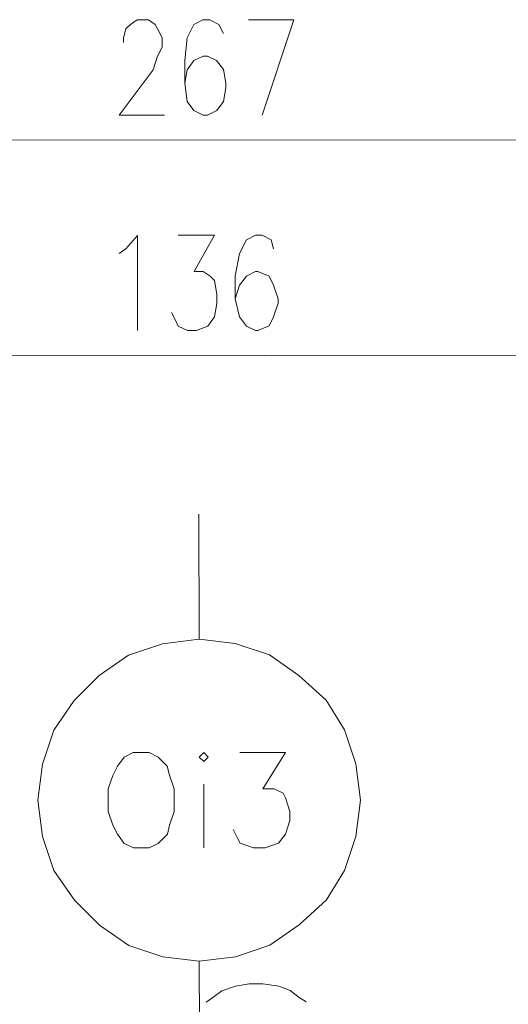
# Model space of a CAD drawing. Header units: inches. Extents: x -5850 to 5646, y 8947 to 13007.
# Tile 447 of 548: x -1935 to -1844, y 12674 to 12858. Entities that reach past the tile are written whole.
import ezdxf

# ---------------------------------------------------------------- set-up
doc = ezdxf.new("R2010")
doc.units = ezdxf.units.IN
doc.header["$MEASUREMENT"] = 0
doc.layers.add('at_Entity', color=7, linetype='Continuous')

msp = doc.modelspace()

# ---------------------------------------------------------------- linework, layer by layer
at = {"layer": 'at_Entity', "color": 7, "lineweight": 20}
for p, q in [((-1915.5, 12855.82), (-1914.66, 12856.66)), ((-1914.66, 12856.66), (-1913.4, 12857.51)), ((-1913.4, 12857.51), (-1911.28, 12857.51)), ((-1911.28, 12857.51), (-1910.02, 12856.66)), ((-1910.02, 12856.66), (-1909.59, 12855.82)), ((-1902.83, 12856.67), (-1904.1, 12854.14)), ((-1901.15, 12857.52), (-1902.83, 12856.67)), ((-1899.88, 12857.52), (-1901.15, 12857.52)), ((-1898.19, 12856.67), (-1899.88, 12857.52)), ((-1897.34, 12854.99), (-1898.19, 12856.67)), ((-1892.7, 12857.53), (-1884.25, 12857.53)), ((-1884.25, 12857.53), (-1890.15, 12839.78)), ((-1915.93, 12854.13), (-1915.5, 12855.82)), ((-1909.59, 12855.82), (-1908.75, 12854.13)), ((-1915.93, 12853.28), (-1915.93, 12854.13)), ((-1908.75, 12854.13), (-1908.75, 12852.44)), ((-1904.1, 12854.14), (-1904.52, 12849.91)), ((-1908.75, 12852.44), (-1909.59, 12850.75)), ((-1909.59, 12850.75), (-1910.43, 12848.22)), ((-1904.52, 12849.91), (-1904.51, 12845.69)), ((-1902.83, 12849.91), (-1904.09, 12848.22)), ((-1901.14, 12850.76), (-1902.83, 12849.91)), ((-1900.29, 12850.76), (-1901.14, 12850.76)), ((-1898.61, 12849.92), (-1900.29, 12850.76)), ((-1897.33, 12848.23), (-1898.61, 12849.92)), ((-1910.43, 12848.22), (-1916.76, 12839.76)), ((-1904.09, 12848.22), (-1904.51, 12845.69)), ((-1896.91, 12845.7), (-1897.33, 12848.23)), ((-1904.51, 12845.69), (-1904.09, 12842.31)), ((-1896.91, 12844.85), (-1896.91, 12845.7)), ((-1897.33, 12842.32), (-1896.91, 12844.85)), ((-1904.09, 12842.31), (-1902.82, 12840.62)), ((-1898.6, 12840.63), (-1897.33, 12842.32)), ((-1902.82, 12840.62), (-1901.13, 12839.78)), ((-1900.28, 12839.78), (-1898.6, 12840.63)), ((-1916.76, 12839.76), (-1908.31, 12839.77)), ((-1901.13, 12839.78), (-1900.28, 12839.78)), ((-2027.84, 12835.02), (-1772.72, 12835.24)), ((-1915.47, 12814.84), (-1913.36, 12817.38)), ((-1913.36, 12817.38), (-1913.35, 12799.64)), ((-1905.76, 12817.39), (-1899, 12817.39)), ((-1899, 12817.39), (-1902.79, 12810.63)), ((-1893.08, 12816.55), (-1894.35, 12814.02)), ((-1891.4, 12817.4), (-1893.08, 12816.55)), ((-1890.13, 12817.4), (-1891.4, 12817.4)), ((-1888.44, 12816.56), (-1890.13, 12817.4)), ((-1888.01, 12814.87), (-1888.44, 12816.56)), ((-1916.74, 12814), (-1915.47, 12814.84)), ((-1894.35, 12814.02), (-1895.19, 12809.79)), ((-1902.79, 12810.63), (-1901.1, 12810.63)), ((-1901.1, 12810.63), (-1899.84, 12809.79)), ((-1899.84, 12809.79), (-1898.99, 12808.95)), ((-1895.19, 12809.79), (-1895.19, 12805.57)), ((-1893.08, 12809.79), (-1894.34, 12808.1)), ((-1891.39, 12810.64), (-1893.08, 12809.79)), ((-1890.97, 12810.64), (-1891.39, 12810.64)), ((-1888.85, 12809.8), (-1890.97, 12810.64)), ((-1888.01, 12808.11), (-1888.85, 12809.8)), ((-1898.99, 12808.95), (-1898.57, 12806.41)), ((-1894.34, 12808.1), (-1895.19, 12805.57)), ((-1887.16, 12805.58), (-1888.01, 12808.11)), ((-1898.57, 12806.41), (-1898.57, 12804.72)), ((-1895.19, 12805.57), (-1894.34, 12802.19)), ((-1887.16, 12804.73), (-1887.16, 12805.58)), ((-1898.57, 12804.72), (-1898.98, 12802.19)), ((-1888, 12802.2), (-1887.16, 12804.73)), ((-1906.16, 12801.33), (-1907.01, 12803.02)), ((-1898.98, 12802.19), (-1900.25, 12800.5)), ((-1894.34, 12802.19), (-1893.07, 12800.5)), ((-1888.84, 12800.51), (-1888, 12802.2)), ((-1905.74, 12800.49), (-1906.16, 12801.33)), ((-1904.05, 12799.64), (-1905.74, 12800.49)), ((-1900.25, 12800.5), (-1902.36, 12799.65)), ((-1893.07, 12800.5), (-1891.38, 12799.66)), ((-1890.96, 12799.66), (-1888.84, 12800.51)), ((-1902.36, 12799.65), (-1904.05, 12799.64)), ((-1891.38, 12799.66), (-1890.96, 12799.66)), ((-1964.03, 12794.95), (-1839.42, 12795.06)), ((-1901.88, 12742.2), (-1901.91, 12765.44)), ((-1908.65, 12741.35), (-1914.98, 12739.24)), ((-1901.88, 12742.2), (-1908.65, 12741.35)), ((-1895.13, 12741.36), (-1901.88, 12742.2)), ((-1888.79, 12739.26), (-1895.13, 12741.36)), ((-1914.98, 12739.24), (-1920.47, 12735.43)), ((-1883.3, 12735.46), (-1888.79, 12739.26)), ((-1920.47, 12735.43), (-1925.11, 12730.77)), ((-1878.23, 12730.82), (-1883.3, 12735.46)), ((-1925.11, 12730.77), (-1928.91, 12725.28)), ((-1874.84, 12725.33), (-1878.23, 12730.82)), ((-1928.91, 12725.28), (-1931.01, 12718.95)), ((-1872.72, 12719), (-1874.84, 12725.33)), ((-1914.12, 12721.07), (-1915.81, 12720.23)), ((-1911.16, 12721.07), (-1914.12, 12721.07)), ((-1909.47, 12720.23), (-1911.16, 12721.07)), ((-1901.02, 12721.08), (-1901.87, 12720.24)), ((-1900.18, 12720.24), (-1901.02, 12721.08)), ((-1894.27, 12721.09), (-1885.82, 12721.09)), ((-1885.82, 12721.09), (-1890.04, 12714.34)), ((-1915.81, 12720.23), (-1917.07, 12718.54)), ((-1907.78, 12718.54), (-1909.47, 12720.23)), ((-1901.87, 12720.24), (-1901.02, 12719.4)), ((-1901.02, 12719.4), (-1900.18, 12720.24)), ((-1931.01, 12718.95), (-1931.85, 12712.19)), ((-1917.07, 12718.54), (-1917.92, 12716.84)), ((-1907.36, 12716.85), (-1907.78, 12718.54)), ((-1871.87, 12712.24), (-1872.72, 12719)), ((-1917.92, 12716.84), (-1918.76, 12714.31)), ((-1906.51, 12714.32), (-1907.36, 12716.85)), ((-1918.76, 12714.31), (-1918.76, 12710.09)), ((-1906.51, 12710.1), (-1906.51, 12714.32)), ((-1901.02, 12715.17), (-1901.01, 12703.34)), ((-1890.04, 12714.34), (-1887.92, 12714.34)), ((-1887.92, 12714.34), (-1886.23, 12713.49)), ((-1931.85, 12712.19), (-1931, 12705.43)), ((-1886.23, 12713.49), (-1885.81, 12712.65)), ((-1885.81, 12712.65), (-1884.97, 12710.12)), ((-1872.71, 12705.48), (-1871.87, 12712.24)), ((-1918.76, 12710.09), (-1917.91, 12707.55)), ((-1907.35, 12707.56), (-1906.51, 12710.1)), ((-1884.97, 12710.12), (-1884.96, 12708.43)), ((-1884.96, 12708.43), (-1885.8, 12705.89)), ((-1917.91, 12707.55), (-1917.06, 12705.86)), ((-1907.77, 12705.87), (-1907.35, 12707.56)), ((-1894.67, 12705.04), (-1895.52, 12706.73)), ((-1931, 12705.43), (-1928.89, 12699.1)), ((-1917.06, 12705.86), (-1915.79, 12704.18)), ((-1909.46, 12704.18), (-1907.77, 12705.87)), ((-1894.25, 12704.2), (-1894.67, 12705.04)), ((-1885.8, 12705.89), (-1887.07, 12704.2)), ((-1874.82, 12699.14), (-1872.71, 12705.48)), ((-1915.79, 12704.18), (-1914.1, 12703.33)), ((-1914.1, 12703.33), (-1911.15, 12703.33)), ((-1911.15, 12703.33), (-1909.46, 12704.18)), ((-1891.72, 12703.35), (-1894.25, 12704.2)), ((-1889.6, 12703.35), (-1891.72, 12703.35)), ((-1887.07, 12704.2), (-1889.6, 12703.35)), ((-1928.89, 12699.1), (-1925.08, 12693.61)), ((-1878.19, 12693.65), (-1874.82, 12699.14)), ((-1925.08, 12693.61), (-1920.42, 12688.97)), ((-1883.26, 12689), (-1878.19, 12693.65)), ((-1920.42, 12688.97), (-1914.93, 12685.17)), ((-1888.74, 12685.19), (-1883.26, 12689)), ((-1914.93, 12685.17), (-1908.6, 12683.06)), ((-1895.08, 12683.07), (-1888.74, 12685.19)), ((-1908.6, 12683.06), (-1901.83, 12682.22)), ((-1901.83, 12682.22), (-1895.08, 12683.07)), ((-1901.7, 12531), (-1901.83, 12682.22)), ((-1897.61, 12676.73), (-1895.07, 12677.58)), ((-1895.07, 12677.58), (-1892.54, 12678.01)), ((-1892.54, 12678.01), (-1890.01, 12678.01)), ((-1890.01, 12678.01), (-1887.04, 12677.59)), ((-1887.04, 12677.59), (-1884.94, 12676.75)), ((-1900.56, 12674.62), (-1899.29, 12675.47)), ((-1899.29, 12675.47), (-1897.61, 12676.73)), ((-1884.94, 12676.75), (-1883.24, 12675.48)), ((-1883.24, 12675.48), (-1881.97, 12674.64))]:
    msp.add_line(p, q, dxfattribs=at)

doc.saveas('drawing.dxf')
